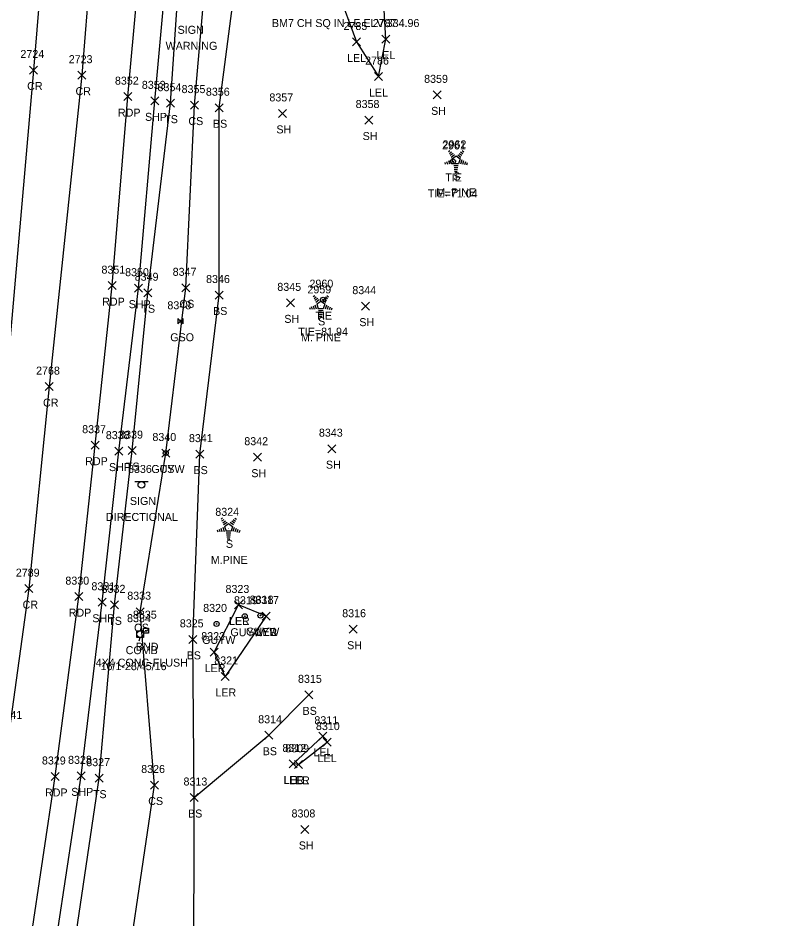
# Model space of a CAD drawing. Extents: x 1462089 to 1464015, y 730534 to 736144.
# Drawn here: x 1463204 to 1463394.5, y 733427.5 to 733652.5 of the extents above; entities that cross this region are included whole.
import ezdxf

# ---------------------------------------------------------------- set-up
doc = ezdxf.new("R2010")
doc.units = 0
for name, color, linetype in [('C_A', 7, 'Continuous'), ('C_C', 7, 'Continuous'), ('C_I', 7, 'Continuous'), ('CBP', 7, 'Continuous'), ('L_A', 7, 'Continuous'), ('L_C', 7, 'Continuous'), ('L_I', 7, 'Continuous'), ('L_TIC', 7, 'Continuous'), ('LARO', 7, 'Continuous'), ('LELB', 7, 'Continuous'), ('LTC', 7, 'Continuous'), ('M_A', 7, 'Continuous'), ('M_C', 7, 'Continuous'), ('M_I', 7, 'Continuous'), ('MHBP', 7, 'Continuous'), ('P_A', 7, 'Continuous'), ('P_I', 7, 'Continuous'), ('P_TIC', 7, 'Continuous'), ('PET', 7, 'Continuous'), ('PRC', 7, 'Continuous'), ('PSP', 7, 'Continuous'), ('S_A', 7, 'Continuous'), ('S_C', 7, 'Continuous'), ('S_I', 7, 'Continuous'), ('SSGN', 7, 'Continuous'), ('U_A', 7, 'Continuous'), ('U_C', 7, 'Continuous'), ('U_I', 7, 'Continuous'), ('UGV', 7, 'Continuous'), ('UP', 7, 'Continuous'), ('UPGW', 7, 'Continuous')]:
    doc.layers.add(name, color=color, linetype=linetype)

msp = doc.modelspace()

# ---------------------------------------------------------------- linework, layer by layer
at = {"layer": 'CBP'}
for centre, radius in [((1463312.76, 733616.61), 0.625), ((1463312.76, 733616.61), 0.0833), ((1463280.28, 733582.06), 0.625), ((1463280.28, 733582.06), 0.0833)]:
    msp.add_circle(centre, radius, dxfattribs=at)
at = {"layer": 'L_TIC'}
for points in [[(1463287.65, 733645.48), (1463289.65, 733647.48)], [(1463289.65, 733645.48), (1463287.65, 733647.48)], [(1463294.96, 733646.19), (1463296.96, 733648.19)], [(1463296.96, 733646.19), (1463294.96, 733648.19)], [(1463293.12, 733636.82), (1463295.12, 733638.82)], [(1463295.12, 733636.82), (1463293.12, 733638.82)], [(1463307.82, 733632.26), (1463309.82, 733634.26)], [(1463309.82, 733632.26), (1463307.82, 733634.26)], [(1463241.17, 733630.18), (1463243.17, 733632.18)], [(1463243.17, 733630.18), (1463241.17, 733632.18)], [(1463247.18, 733629.7), (1463249.18, 733631.7)], [(1463249.18, 733629.7), (1463247.18, 733631.7)], [(1463253.32, 733629.04), (1463255.32, 733631.04)], [(1463255.32, 733629.04), (1463253.32, 733631.04)], [(1463269.13, 733627.62), (1463271.13, 733629.62)], [(1463271.13, 733627.62), (1463269.13, 733629.62)], [(1463290.69, 733625.96), (1463292.69, 733627.96)], [(1463292.69, 733625.96), (1463290.69, 733627.96)], [(1463244.95, 733584.02), (1463246.95, 733586.02)], [(1463246.95, 733584.02), (1463244.95, 733586.02)], [(1463235.47, 733582.79), (1463237.47, 733584.79)], [(1463237.47, 733582.79), (1463235.47, 733584.79)], [(1463253.35, 733582.22), (1463255.35, 733584.22)], [(1463255.35, 733582.22), (1463253.35, 733584.22)], [(1463271.11, 733580.26), (1463273.11, 733582.26)], [(1463273.11, 733580.26), (1463271.11, 733582.26)], [(1463289.86, 733579.44), (1463291.86, 733581.44)], [(1463291.86, 733579.44), (1463289.86, 733581.44)], [(1463281.51, 733543.81), (1463283.51, 733545.81)], [(1463283.51, 733543.81), (1463281.51, 733545.81)], [(1463231.59, 733543.33), (1463233.59, 733545.33)], [(1463233.59, 733543.33), (1463231.59, 733545.33)], [(1463239.97, 733542.72), (1463241.97, 733544.72)], [(1463241.97, 733542.72), (1463239.97, 733544.72)], [(1463248.45, 733542.45), (1463250.45, 733544.45)], [(1463250.45, 733542.45), (1463248.45, 733544.45)], [(1463262.86, 733541.68), (1463264.86, 733543.68)], [(1463264.86, 733541.68), (1463262.86, 733543.68)], [(1463227.19, 733504.77), (1463229.19, 733506.77)], [(1463229.19, 733504.77), (1463227.19, 733506.77)], [(1463233.6, 733503.05), (1463235.6, 733505.05)], [(1463235.6, 733503.05), (1463233.6, 733505.05)], [(1463258.16, 733504.74), (1463260.16, 733506.74)], [(1463260.16, 733504.74), (1463258.16, 733506.74)], [(1463258.16, 733504.74), (1463260.16, 733506.74)], [(1463260.16, 733504.74), (1463258.16, 733506.74)], [(1463265.03, 733501.97), (1463267.03, 733503.97)], [(1463267.03, 733501.97), (1463265.03, 733503.97)], [(1463265.03, 733501.97), (1463267.03, 733503.97)], [(1463267.03, 733501.97), (1463265.03, 733503.97)], [(1463286.82, 733498.67), (1463288.82, 733500.67)], [(1463288.82, 733498.67), (1463286.82, 733500.67)], [(1463246.74, 733496.14), (1463248.74, 733498.14)], [(1463248.74, 733496.14), (1463246.74, 733498.14)], [(1463252.09, 733492.94), (1463254.09, 733494.94)], [(1463254.09, 733492.94), (1463252.09, 733494.94)], [(1463254.79, 733486.87), (1463256.79, 733488.87)], [(1463256.79, 733486.87), (1463254.79, 733488.87)], [(1463275.72, 733482.27), (1463277.72, 733484.27)], [(1463277.72, 733482.27), (1463275.72, 733484.27)], [(1463265.76, 733472.17), (1463267.76, 733474.17)], [(1463267.76, 733472.17), (1463265.76, 733474.17)], [(1463279.24, 733471.92), (1463281.24, 733473.92)], [(1463281.24, 733471.92), (1463279.24, 733473.92)], [(1463280.28, 733470.46), (1463282.28, 733472.46)], [(1463282.28, 733470.46), (1463280.28, 733472.46)], [(1463271.81, 733464.99), (1463273.81, 733466.99)], [(1463273.81, 733464.99), (1463271.81, 733466.99)], [(1463271.81, 733464.99), (1463273.81, 733466.99)], [(1463273.81, 733464.99), (1463271.81, 733466.99)], [(1463273.18, 733464.89), (1463275.18, 733466.89)], [(1463275.18, 733464.89), (1463273.18, 733466.89)], [(1463273.18, 733464.89), (1463275.18, 733466.89)], [(1463275.18, 733464.89), (1463273.18, 733466.89)], [(1463223.35, 733461.44), (1463225.35, 733463.44)], [(1463225.35, 733461.44), (1463223.35, 733463.44)], [(1463237.14, 733459.73), (1463239.14, 733461.73)], [(1463239.14, 733459.73), (1463237.14, 733461.73)], [(1463247.09, 733456.6), (1463249.09, 733458.6)], [(1463249.09, 733456.6), (1463247.09, 733458.6)], [(1463247.09, 733456.6), (1463249.09, 733458.6)], [(1463249.09, 733456.6), (1463247.09, 733458.6)], [(1463274.74, 733448.62), (1463276.74, 733450.62)], [(1463276.74, 733448.62), (1463274.74, 733450.62)]]:
    msp.add_lwpolyline(points, dxfattribs=at)
at = {"layer": 'LARO'}
for points in [[(1463291.32, 733664.57), (1463283.91, 733659.44), (1463288.65, 733646.48), (1463294.12, 733637.82), (1463295.96, 733647.19), (1463295.13, 733662)], [(1463266.03, 733502.97), (1463255.79, 733487.87), (1463253.09, 733493.94), (1463259.16, 733505.74)], [(1463266.03, 733502.97), (1463259.16, 733505.74)], [(1463274.18, 733465.89), (1463281.28, 733471.46), (1463280.24, 733472.92), (1463272.81, 733465.99)], [(1463274.18, 733465.89), (1463272.81, 733465.99)]]:
    msp.add_lwpolyline(points, dxfattribs=at)
at = {"layer": 'LELB'}
for points in [[(1463215.01, 733399.27), (1463224.35, 733462.44), (1463228.19, 733505.77), (1463232.59, 733544.33), (1463236.47, 733583.79), (1463242.17, 733631.18), (1463245.67, 733682.65), (1463249.54, 733734.88), (1463255.46, 733743.16), (1463260.74, 733747.26), (1463270.7, 733754.13), (1463283.51, 733758.71), (1463296.3, 733761.69), (1463333.63, 733761.25), (1463376.37, 733759.75), (1463380.66, 733754.62), (1463385.53, 733750.22), (1463393.45, 733742.17), (1463394.51, 733714.95)], [(1463159, 733047.79), (1463156.76, 733059.91), (1463160.64, 733073.64), (1463169.65, 733102.67), (1463179.98, 733153.59), (1463190.26, 733193.84), (1463195.76, 733228.78), (1463210.63, 733278.18), (1463221.02, 733316.85), (1463223.3, 733370.09), (1463228.7, 733397.04), (1463238.14, 733460.73), (1463234.6, 733504.05), (1463240.97, 733543.72), (1463245.95, 733585.02), (1463248.18, 733630.7), (1463252.73, 733683.16), (1463258.26, 733734.47), (1463266.55, 733743.22), (1463277.96, 733752.98), (1463292.82, 733753.9)], [(1463248.01, 733409.49), (1463248.09, 733457.6), (1463247.74, 733497.14), (1463249.45, 733543.45), (1463254.35, 733583.22), (1463254.32, 733630.04), (1463260.31, 733675.99), (1463266.75, 733704.99), (1463269.82, 733725.26), (1463274.3, 733724.4), (1463292.82, 733753.9), (1463340.28, 733753.34), (1463367.82, 733750.62), (1463380.62, 733750.56), (1463386.39, 733739.98), (1463383.07, 733717.94), (1463382.52, 733706.23)], [(1463248.09, 733457.6), (1463266.76, 733473.17), (1463276.72, 733483.27)]]:
    msp.add_lwpolyline(points, dxfattribs=at)
at = {"layer": 'LTC'}
for p, q in [((1463311.66, 733619.1), (1463312.01, 733619.36)), ((1463311.87, 733618.63), (1463312.4, 733619.02)), ((1463312.08, 733618.17), (1463312.78, 733618.68)), ((1463312.29, 733617.7), (1463313.16, 733618.34)), ((1463312.51, 733617.25), (1463313.52, 733617.98)), ((1463313.52, 733617.98), (1463314.52, 733617.26)), ((1463313.94, 733618.3), (1463314.75, 733617.71)), ((1463314.31, 733618.64), (1463314.99, 733618.15)), ((1463314.68, 733618.99), (1463315.23, 733618.59)), ((1463315.06, 733619.34), (1463315.47, 733619.04)), ((1463310.69, 733616.38), (1463310.84, 733615.91)), ((1463311.14, 733616.6), (1463311.36, 733615.94)), ((1463311.6, 733616.81), (1463311.87, 733615.98)), ((1463312.06, 733617.03), (1463312.39, 733616.01)), ((1463312.51, 733617.25), (1463312.9, 733616.05)), ((1463314.13, 733616.05), (1463312.9, 733616.05)), ((1463314.09, 733615.55), (1463312.94, 733615.55)), ((1463314.52, 733617.26), (1463314.13, 733616.05)), ((1463314.96, 733616.99), (1463314.62, 733615.95)), ((1463315.4, 733616.74), (1463315.11, 733615.85)), ((1463315.85, 733616.49), (1463315.61, 733615.76)), ((1463316.29, 733616.24), (1463316.1, 733615.66)), ((1463314.01, 733615.05), (1463313.02, 733615.05)), ((1463313.92, 733614.55), (1463313.09, 733614.55)), ((1463313.84, 733614.05), (1463313.16, 733614.05)), ((1463277.85, 733582.84), (1463278.2, 733583.09)), ((1463278.06, 733582.37), (1463278.59, 733582.75)), ((1463278.27, 733581.9), (1463278.97, 733582.42)), ((1463278.48, 733581.44), (1463279.35, 733582.08)), ((1463278.7, 733580.98), (1463279.71, 733581.72)), ((1463279.71, 733581.72), (1463280.71, 733580.99)), ((1463280.13, 733582.03), (1463280.94, 733581.44)), ((1463280.5, 733582.38), (1463281.18, 733581.89)), ((1463280.87, 733582.73), (1463281.42, 733582.33)), ((1463281.24, 733583.08), (1463281.66, 733582.77)), ((1463276.88, 733580.12), (1463277.03, 733579.65)), ((1463277.33, 733580.33), (1463277.55, 733579.68)), ((1463277.79, 733580.55), (1463278.06, 733579.71)), ((1463278.25, 733580.76), (1463278.58, 733579.75)), ((1463278.7, 733580.98), (1463279.09, 733579.79)), ((1463280.32, 733579.79), (1463279.09, 733579.79)), ((1463280.28, 733579.29), (1463279.13, 733579.29)), ((1463280.71, 733580.99), (1463280.32, 733579.79)), ((1463281.15, 733580.72), (1463280.81, 733579.68)), ((1463281.59, 733580.47), (1463281.3, 733579.59)), ((1463282.04, 733580.22), (1463281.8, 733579.49)), ((1463282.48, 733579.97), (1463282.29, 733579.4)), ((1463280.2, 733578.79), (1463279.21, 733578.79)), ((1463280.11, 733578.29), (1463279.28, 733578.29)), ((1463280.03, 733577.79), (1463279.35, 733577.79)), ((1463254.8, 733527.22), (1463255.16, 733527.48)), ((1463258.2, 733527.47), (1463258.62, 733527.16)), ((1463255.01, 733526.76), (1463255.54, 733527.14)), ((1463255.2, 733525.15), (1463255.53, 733524.13)), ((1463255.22, 733526.29), (1463255.93, 733526.8)), ((1463255.43, 733525.83), (1463256.31, 733526.47)), ((1463255.66, 733525.37), (1463256.67, 733526.11)), ((1463255.66, 733525.37), (1463256.05, 733524.18)), ((1463256.67, 733526.11), (1463257.67, 733525.38)), ((1463257.09, 733526.42), (1463257.9, 733525.83)), ((1463257.67, 733525.38), (1463257.28, 733524.18)), ((1463257.46, 733526.77), (1463258.14, 733526.27)), ((1463257.83, 733527.12), (1463258.38, 733526.72)), ((1463253.84, 733524.5), (1463253.99, 733524.04)), ((1463254.29, 733524.72), (1463254.5, 733524.07)), ((1463254.75, 733524.94), (1463255.02, 733524.1)), ((1463257.28, 733524.18), (1463256.05, 733524.18)), ((1463257.24, 733523.68), (1463256.09, 733523.68)), ((1463257.15, 733523.18), (1463256.17, 733523.18)), ((1463258.1, 733525.11), (1463257.77, 733524.07)), ((1463258.55, 733524.86), (1463258.26, 733523.98)), ((1463258.99, 733524.61), (1463258.76, 733523.88)), ((1463259.44, 733524.36), (1463259.25, 733523.79)), ((1463257.07, 733522.68), (1463256.24, 733522.68)), ((1463256.99, 733522.18), (1463256.31, 733522.18))]:
    msp.add_line(p, q, dxfattribs=at)
at = {"layer": 'MHBP'}
msp.add_lwpolyline([(1463235.39, 733499.95), (1463236.64, 733499.95), (1463236.64, 733498.7), (1463235.39, 733498.7)], close=True, dxfattribs=at)
msp.add_circle((1463236.01, 733499.32), 0.0833, dxfattribs=at)
at = {"layer": 'P_TIC'}
for points in [[(1463206.89, 733638.47), (1463208.89, 733640.47)], [(1463208.89, 733638.47), (1463206.89, 733640.47)], [(1463218.97, 733637.18), (1463220.97, 733639.18)], [(1463220.97, 733637.18), (1463218.97, 733639.18)], [(1463230.52, 733631.81), (1463232.52, 733633.81)], [(1463232.52, 733631.81), (1463230.52, 733633.81)], [(1463237.24, 733630.76), (1463239.24, 733632.76)], [(1463239.24, 733630.76), (1463237.24, 733632.76)], [(1463226.58, 733584.56), (1463228.58, 733586.56)], [(1463228.58, 733584.56), (1463226.58, 733586.56)], [(1463233.15, 733583.93), (1463235.15, 733585.93)], [(1463235.15, 733583.93), (1463233.15, 733585.93)], [(1463210.86, 733559.32), (1463212.86, 733561.32)], [(1463212.86, 733559.32), (1463210.86, 733561.32)], [(1463222.33, 733544.68), (1463224.33, 733546.68)], [(1463224.33, 733544.68), (1463222.33, 733546.68)], [(1463228.24, 733543.2), (1463230.24, 733545.2)], [(1463230.24, 733543.2), (1463228.24, 733545.2)], [(1463205.75, 733508.82), (1463207.75, 733510.82)], [(1463207.75, 733508.82), (1463205.75, 733510.82)], [(1463218.21, 733506.82), (1463220.21, 733508.82)], [(1463220.21, 733506.82), (1463218.21, 733508.82)], [(1463224.07, 733505.42), (1463226.07, 733507.42)], [(1463226.07, 733505.42), (1463224.07, 733507.42)], [(1463212.28, 733461.86), (1463214.28, 733463.86)], [(1463214.28, 733461.86), (1463212.28, 733463.86)], [(1463218.8, 733462.02), (1463220.8, 733464.02)], [(1463220.8, 733462.02), (1463218.8, 733464.02)]]:
    msp.add_lwpolyline(points, dxfattribs=at)
at = {"layer": 'PET'}
msp.add_lwpolyline([(1463204.04, 733400.9), (1463213.28, 733462.86), (1463219.21, 733507.82), (1463223.33, 733545.68), (1463227.58, 733585.56), (1463231.52, 733632.81), (1463236.23, 733685.04), (1463240.53, 733737.27), (1463243.88, 733794.37), (1463244.49, 733836.17), (1463246.13, 733881.63), (1463247.53, 733928.64), (1463248.8, 733967.1), (1463249.86, 734010.39)], dxfattribs=at)
at = {"layer": 'PRC'}
for points in [[(1463226.23, 734016.91), (1463224.48, 733963.11), (1463223.02, 733916.36), (1463220.63, 733868.88), (1463220.76, 733836.13), (1463217.81, 733786.9), (1463215.36, 733731.49), (1463212.26, 733691.95), (1463207.89, 733639.47), (1463200.95, 733560.16), (1463195.26, 733512.53), (1463190.26, 733475.82), (1463184.26, 733428.99), (1463177.5, 733386.21)], [(1463237.77, 734016.4), (1463235.71, 733961.6), (1463234.89, 733915.53), (1463233.21, 733867.85), (1463232.13, 733835.03), (1463231.4, 733785.33), (1463227.75, 733733.58), (1463224.14, 733690.3), (1463219.97, 733638.18), (1463211.86, 733560.32), (1463206.75, 733509.82), (1463201.85, 733474.25), (1463195.71, 733430.16), (1463188.54, 733383.46)]]:
    msp.add_lwpolyline(points, dxfattribs=at)
at = {"layer": 'PSP'}
msp.add_lwpolyline([(1463210.25, 733399.69), (1463219.8, 733463.02), (1463225.07, 733506.42), (1463229.24, 733544.2), (1463234.15, 733584.93), (1463238.24, 733631.76), (1463242.97, 733684.05), (1463246.99, 733737.14), (1463248.94, 733784.64), (1463249.42, 733797.62), (1463251.34, 733838.37), (1463252.31, 733881.31), (1463254.11, 733927.79), (1463255.54, 733966.95), (1463256.55, 734009.92)], dxfattribs=at)
at = {"layer": 'SSGN'}
for p, q in [((1463233.22, 733536.59), (1463236.55, 733536.59)), ((1463234.87, 733535.76), (1463234.87, 733535.76))]:
    msp.add_line(p, q, dxfattribs=at)
msp.add_circle((1463234.87, 733535.76), 0.833, dxfattribs=at)
at = {"layer": 'UGV'}
for p, q in [((1463243.97, 733577.32), (1463245.3, 733575.99)), ((1463245.3, 733577.32), (1463243.97, 733575.99))]:
    msp.add_line(p, q, dxfattribs=at)
for points in [[(1463243.97, 733577.32), (1463243.97, 733575.99)], [(1463245.3, 733575.99), (1463245.3, 733577.32)]]:
    msp.add_lwpolyline(points, dxfattribs=at)
msp.add_lwpolyline([(1463244.8, 733576.82), (1463244.47, 733576.82), (1463244.47, 733576.49), (1463244.8, 733576.49)], close=True, dxfattribs=at)
at = {"layer": 'UP'}
for p, q in [((1463233.72, 733497.6), (1463233.72, 733499.27)), ((1463233.72, 733499.27), (1463235.39, 733499.27)), ((1463234.8, 733500.1), (1463234.55, 733499.27)), ((1463234.55, 733498.44), (1463234.55, 733498.44)), ((1463235.39, 733499.27), (1463235.39, 733497.6)), ((1463235.39, 733497.6), (1463233.72, 733497.6)), ((1463234.3, 733496.77), (1463234.55, 733497.6))]:
    msp.add_line(p, q, dxfattribs=at)
msp.add_circle((1463234.55, 733498.44), 0.833, dxfattribs=at)
at = {"layer": 'UPGW'}
for centre, radius in [((1463240.97, 733543.72), 0.625), ((1463240.97, 733543.72), 0.0833), ((1463260.72, 733502.92), 0.625), ((1463260.72, 733502.92), 0.0833), ((1463264.64, 733503.08), 0.625), ((1463264.64, 733503.08), 0.0833), ((1463253.67, 733501), 0.625), ((1463253.67, 733501), 0.0833)]:
    msp.add_circle(centre, radius, dxfattribs=at)

# ---------------------------------------------------------------- texts
at = {"layer": 'C_A'}
for p in [(1463310.84, 733611.61), (1463278.36, 733577.06)]:
    msp.add_text('TIE', height=2, dxfattribs=at).set_placement(p)
at = {"layer": 'C_C'}
for s, p in [('BM7 CH SQ IN LE ELV:334.96', (1463267.5, 733650.21)), ('TIE=71.04', (1463306.48, 733607.61)), ('TIE=81.94', (1463274.08, 733573.06))]:
    msp.add_text(s, height=2, dxfattribs=at).set_placement(p)
at = {"layer": 'C_I'}
for s, p in [('2961', (1463310.02, 733619.61)), ('2960', (1463276.89, 733585.06))]:
    msp.add_text(s, height=2, dxfattribs=at).set_placement(p)
at = {"layer": 'L_A'}
for s, p in [('LEL', (1463286.28, 733641.48)), ('LEL', (1463293.6, 733642.19)), ('LEL', (1463291.76, 733632.82)), ('SH', (1463307.3, 733628.26)), ('TS', (1463240.58, 733626.18)), ('CS', (1463246.62, 733625.7)), ('BS', (1463252.76, 733625.04)), ('SH', (1463268.62, 733623.62)), ('SH', (1463290.18, 733621.96)), ('S', (1463312.85, 733611.89)), ('CS', (1463244.39, 733580.02)), ('TS', (1463234.88, 733578.79)), ('BS', (1463252.79, 733578.22)), ('SH', (1463270.6, 733576.26)), ('S', (1463279.04, 733575.63)), ('SH', (1463289.34, 733575.44)), ('TS', (1463231, 733539.33)), ('SH', (1463281, 733539.81)), ('CS', (1463239.41, 733538.72)), ('BS', (1463247.89, 733538.45)), ('SH', (1463262.35, 733537.68)), ('S', (1463256, 733520.02)), ('TS', (1463226.59, 733500.77)), ('LER', (1463256.74, 733500.74)), ('LEL', (1463256.8, 733500.74)), ('CS', (1463233.04, 733499.05)), ('LER', (1463263.61, 733497.97)), ('LEL', (1463263.66, 733497.97)), ('SH', (1463286.31, 733494.67)), ('BS', (1463246.18, 733492.14)), ('LER', (1463250.68, 733488.94)), ('LER', (1463253.37, 733482.87)), ('BS', (1463275.16, 733478.27)), ('BS', (1463265.2, 733468.17)), ('LEL', (1463277.87, 733467.92)), ('LEL', (1463278.92, 733466.46)), ('LER', (1463270.39, 733460.99)), ('LEL', (1463270.45, 733460.99)), ('LER', (1463271.76, 733460.89)), ('LEL', (1463271.82, 733460.89)), ('TS', (1463222.76, 733457.44)), ('CS', (1463236.58, 733455.73)), ('BS', (1463246.53, 733452.6)), ('BS', (1463246.53, 733452.6)), ('SH', (1463274.22, 733444.62))]:
    msp.add_text(s, height=2, dxfattribs=at).set_placement(p)
at = {"layer": 'L_C'}
for s, p in [('M. PINE', (1463308.58, 733607.89)), ('M. PINE', (1463274.77, 733571.63)), ('M.PINE', (1463252.22, 733516.02))]:
    msp.add_text(s, height=2, dxfattribs=at).set_placement(p)
at = {"layer": 'L_I'}
for s, p in [('2785', (1463285.39, 733649.48)), ('2787', (1463292.7, 733650.19)), ('2786', (1463290.8, 733640.82)), ('8359', (1463305.55, 733636.26)), ('8354', (1463238.91, 733634.18)), ('8355', (1463244.92, 733633.7)), ('8356', (1463251, 733633.04)), ('8357', (1463266.87, 733631.62)), ('8358', (1463288.43, 733629.96)), ('2962', (1463310.15, 733619.89)), ('8349', (1463233.2, 733586.79)), ('8347', (1463242.69, 733588.02)), ('8346', (1463251.04, 733586.22)), ('8345', (1463268.85, 733584.26)), ('2959', (1463276.38, 733583.63)), ('8344', (1463287.6, 733583.44)), ('8339', (1463229.32, 733547.33)), ('8340', (1463237.63, 733546.72)), ('8341', (1463246.76, 733546.45)), ('8342', (1463260.6, 733545.68)), ('8343', (1463279.25, 733547.81)), ('8324', (1463253.35, 733528.02)), ('8332', (1463224.93, 733508.77)), ('8323', (1463255.9, 733508.74)), ('8323', (1463255.9, 733508.74)), ('8333', (1463231.34, 733507.05)), ('8317', (1463263.33, 733505.97)), ('8317', (1463263.33, 733505.97)), ('8316', (1463285.07, 733502.67)), ('8325', (1463244.48, 733500.14)), ('8322', (1463249.83, 733496.94)), ('8321', (1463253.09, 733490.87)), ('8315', (1463274.02, 733486.27)), ('8314', (1463264.07, 733476.17)), ('8311', (1463278.11, 733475.92)), ('8310', (1463278.5, 733474.46)), ('8312', (1463270.12, 733468.99)), ('8312', (1463270.12, 733468.99)), ('8309', (1463270.83, 733468.89)), ('8309', (1463270.83, 733468.89)), ('8327', (1463221.09, 733465.44)), ('8326', (1463234.82, 733463.73)), ('8313', (1463245.4, 733460.6)), ('8313', (1463245.4, 733460.6)), ('8308', (1463272.4, 733452.62))]:
    msp.add_text(s, height=2, dxfattribs=at).set_placement(p)
at = {"layer": 'LTC'}
for p in [(1463313.4, 733617), (1463279.59, 733580.73), (1463256.55, 733525.12)]:
    msp.add_text('.', height=1.04, rotation=270, dxfattribs=at).set_placement(p)
at = {"layer": 'M_A'}
msp.add_text('BND', height=2, dxfattribs=at).set_placement((1463233.5, 733494.32))
at = {"layer": 'M_C'}
msp.add_text('4X4 CONC-FLUSH', height=2, dxfattribs=at).set_placement((1463223.46, 733490.32))
at = {"layer": 'M_I'}
msp.add_text('8335', height=2, dxfattribs=at).set_placement((1463232.76, 733502.32))
at = {"layer": 'P_A'}
for s, p in [('CR', (1463206.32, 733634.47)), ('CR', (1463218.41, 733633.18)), ('RDP', (1463229.01, 733627.81)), ('SHP', (1463235.78, 733626.76)), ('RDP', (1463225.07, 733580.56)), ('SHP', (1463231.69, 733579.93)), ('CR', (1463210.29, 733555.32)), ('RDP', (1463220.82, 733540.68)), ('SHP', (1463226.77, 733539.2)), ('CR', (1463205.18, 733504.82)), ('RDP', (1463216.7, 733502.82)), ('SHP', (1463222.61, 733501.42)), ('SHP', (1463217.34, 733458.02)), ('RDP', (1463210.77, 733457.86))]:
    msp.add_text(s, height=2, dxfattribs=at).set_placement(p)
at = {"layer": 'P_I'}
for s, p in [('2724', (1463204.63, 733642.47)), ('2723', (1463216.71, 733641.18)), ('8352', (1463228.26, 733635.81)), ('8353', (1463234.98, 733634.76)), ('8351', (1463224.89, 733588.56)), ('8350', (1463230.8, 733587.93)), ('2768', (1463208.55, 733563.32)), ('8337', (1463220.07, 733548.68)), ('8338', (1463225.98, 733547.2)), ('2789', (1463203.48, 733512.82)), ('8330', (1463215.87, 733510.82)), ('8331', (1463222.38, 733509.42)), ('2841', (1463199.16, 733477.25)), ('8329', (1463210.01, 733465.86)), ('8328', (1463216.54, 733466.02))]:
    msp.add_text(s, height=2, dxfattribs=at).set_placement(p)
at = {"layer": 'S_A'}
for p in [(1463243.92, 733648.52), (1463232, 733530.74)]:
    msp.add_text('SIGN', height=2, dxfattribs=at).set_placement(p)
at = {"layer": 'S_C'}
for s, p in [('WARNING', (1463240.93, 733644.52)), ('DIRECTIONAL', (1463226.01, 733526.74))]:
    msp.add_text(s, height=2, dxfattribs=at).set_placement(p)
at = {"layer": 'S_I'}
msp.add_text('8336', height=2, dxfattribs=at).set_placement((1463231.53, 733538.74))
at = {"layer": 'U_A'}
for s, p in [('GSO', (1463242.09, 733571.66)), ('GUYW', (1463237.37, 733538.72)), ('GUYW', (1463257.12, 733497.92)), ('GUYW', (1463261.03, 733498.08)), ('GUYW', (1463250.06, 733496)), ('COMB', (1463230.94, 733493.44))]:
    msp.add_text(s, height=2, dxfattribs=at).set_placement(p)
at = {"layer": 'U_C'}
msp.add_text('16/1-28/45/16', height=2, dxfattribs=at).set_placement((1463224.66, 733489.44))
at = {"layer": 'U_I'}
for s, p in [('8348', (1463241.37, 733579.66)), ('8340', (1463237.63, 733546.72)), ('8319', (1463258.02, 733505.92)), ('8318', (1463261.95, 733506.08)), ('8320', (1463250.32, 733504)), ('8334', (1463231.29, 733501.44))]:
    msp.add_text(s, height=2, dxfattribs=at).set_placement(p)

doc.saveas('drawing.dxf')
